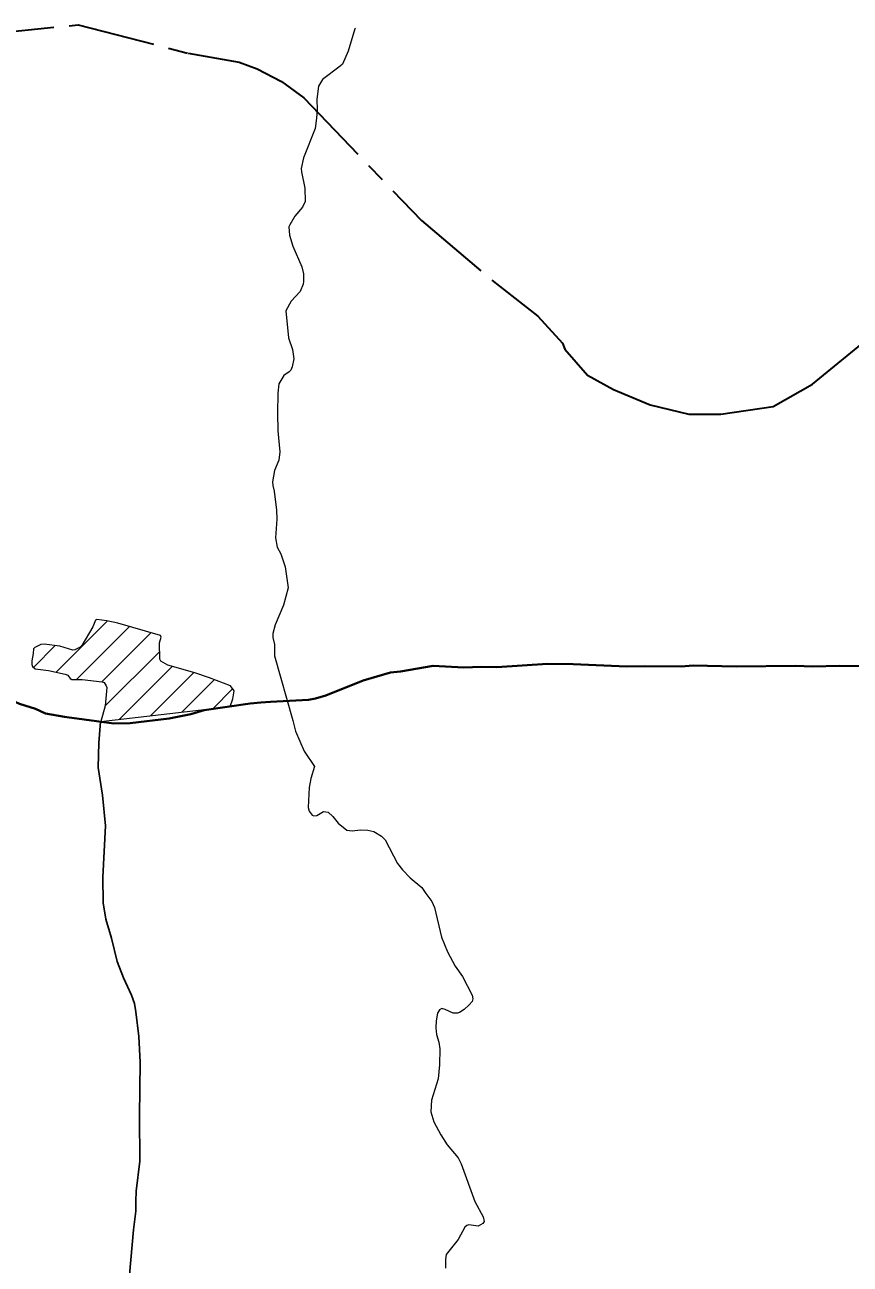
# Model space of a CAD drawing. Extents: x 553962 to 842807, y 8883888 to 9032388.
# Drawn here: x 607668 to 608938, y 8911165 to 8913073 of the extents above; entities that cross this region are included whole.
import ezdxf

# ---------------------------------------------------------------- set-up
doc = ezdxf.new("R2010")
doc.units = 0
doc.header["$LTSCALE"] = 20
doc.linetypes.add('LONG_DASH_SHORT_DASH', pattern=[9.9, 6, -1.2, 1.5, -1.2])
doc.layers.add('6', color=7, linetype='Continuous', lineweight=13)

msp = doc.modelspace()

# ---------------------------------------------------------------- linework, layer by layer
at = {"layer": '6'}
for p, q in [((607716.93, 8912076.13), (607795.79, 8912154.99)), ((607747.97, 8912064.74), (607829.47, 8912146.25)), ((607786.87, 8912061.22), (607862.32, 8912136.66)), ((607681.69, 8912083.31), (607715.2, 8912116.83)), ((607792.04, 8912023.96), (607876.02, 8912107.94)), ((607813.69, 8912003.18), (607895.17, 8912084.66)), ((607861.82, 8912008.88), (607928.22, 8912075.28)), ((607909.95, 8912014.59), (607959.77, 8912064.41)), ((607958.08, 8912020.29), (607988.14, 8912050.36))]:
    msp.add_line(p, q, dxfattribs=at)
at = {"layer": '6', "linetype": 'LONG_DASH_SHORT_DASH', "lineweight": 35}
msp.add_lwpolyline([(607593.55, 8913056.48), (607750.28, 8913072.51), (607919.48, 8913028.87), (607997.98, 8913015.16), (608025.91, 8913004.85), (608063.06, 8912985.28), (608097.59, 8912959.85), (608278.57, 8912771.51), (608387.05, 8912679.32), (608457.45, 8912623.88), (608495.53, 8912582.2), (608499.26, 8912573.04), (608533.79, 8912533.09), (608573.77, 8912511.29), (608630.11, 8912487.69), (608690.08, 8912473.16), (608739.26, 8912472.96), (608819.62, 8912485.1), (608879.95, 8912519.29), (609058.78, 8912666.4)], dxfattribs=at)
at = {"layer": '6'}
for points in [[(608176.98, 8913067.55), (608176.09, 8913066.04), (608165.69, 8913031.8), (608156.87, 8913012.11), (608153.74, 8913008.77), (608126.59, 8912988.04), (608119.99, 8912977.89), (608117.83, 8912957.81), (608118.08, 8912941.66), (608117.38, 8912928.9), (608115.19, 8912912.76), (608097.13, 8912867.63), (608093.4, 8912851.51), (608093.97, 8912845.98), (608099.29, 8912820.89), (608099.71, 8912800.28), (608095.42, 8912791.95), (608083.99, 8912777.99), (608075.95, 8912764.8), (608074.66, 8912761.33), (608075.52, 8912748.67), (608080.69, 8912731.68), (608094.41, 8912700.07), (608097.13, 8912689.08), (608097.29, 8912677.25), (608096.6, 8912673.06), (608091.97, 8912661.89), (608078.33, 8912646.92), (608069.73, 8912632.05), (608073.98, 8912590.5), (608079.99, 8912572.61), (608082.5, 8912558.17), (608079.81, 8912546.21), (608077.64, 8912541.02), (608075.25, 8912538.57), (608066.93, 8912532.82), (608059.25, 8912520.07), (608057.48, 8912505.45), (608056.96, 8912474.81), (608057.7, 8912447.67), (608060.95, 8912415.31), (608059.04, 8912402.5), (608052.77, 8912386.29)], [(608052.77, 8912386.29), (608049.69, 8912368.77), (608049.99, 8912363.57), (608052.26, 8912354.86), (608055.68, 8912325.15), (608055.99, 8912311.56), (608054.14, 8912282.66), (608056.86, 8912268.28), (608062.4, 8912258.03), (608069.11, 8912238.41), (608073.7, 8912205.87), (608066.33, 8912178.95), (608053.66, 8912149.11), (608050.16, 8912135.54), (608049.86, 8912129.35), (608052.28, 8912118.7), (608052.62, 8912101.23)], [(607878.13, 8912130.08), (607877.36, 8912132.28), (607811.44, 8912151.51), (607794.46, 8912155.28), (607779.34, 8912157.07), (607777.05, 8912155.85), (607773.08, 8912145.85), (607756.02, 8912117.17), (607753.68, 8912114.45), (607745.5, 8912110.6), (607742.33, 8912110.12), (607722.28, 8912115.89), (607698.08, 8912119.09), (607693.1, 8912118.7), (607683.7, 8912114.08), (607681.68, 8912112.15), (607681.48, 8912104.95), (607679.44, 8912093.41), (607679.22, 8912087.82), (607680.15, 8912084.63), (607684.19, 8912081.17), (607705.13, 8912078.84), (607730.72, 8912072.96), (607734.38, 8912071.26), (607738.46, 8912066.06), (607740.77, 8912064.59), (607756.83, 8912064.92), (607787.67, 8912061.12), (607790.27, 8912060.02), (607793.57, 8912055.24), (607794.45, 8912052.36), (607792.06, 8912024.04), (607785.56, 8911999.85), (607984.36, 8912023.41)], [(607984.36, 8912023.41), (607988.38, 8912034.99), (607990.71, 8912047.1), (607984.69, 8912054.74), (607952.47, 8912067.24), (607929.93, 8912074.8), (607888.39, 8912086.59), (607877.48, 8912093.15), (607876.29, 8912096), (607875.73, 8912120.92), (607878.13, 8912130.08)], [(608052.62, 8912101.23), (608080.6, 8912001.49), (608084.96, 8911985.07), (608098.28, 8911954.45), (608114.12, 8911930.64)], [(608114.12, 8911930.64), (608108.47, 8911912.36), (608105.92, 8911898.29), (608104.16, 8911867.9), (608105.96, 8911862.17), (608110.59, 8911856.06), (608113.08, 8911854.85), (608117.74, 8911855.65), (608128.02, 8911861.32), (608135.03, 8911860.62), (608142.32, 8911853.98), (608150.35, 8911843.77), (608163.74, 8911832.73), (608171.83, 8911831.98), (608184.93, 8911833.15), (608195.98, 8911832.81), (608205.5, 8911830.96), (608216.85, 8911823.84), (608222.99, 8911818.06), (608241.97, 8911781.72), (608249.22, 8911771.61), (608261.06, 8911759.36), (608279.3, 8911744.77), (608285.12, 8911735.4)], [(608285.12, 8911735.4), (608294.4, 8911723.1), (608298.61, 8911713.55), (608309.56, 8911667.89), (608318.43, 8911645.77), (608330.32, 8911623.69), (608341.77, 8911607.48), (608356.82, 8911578.89), (608357.82, 8911573.42), (608356.55, 8911569.32), (608351.87, 8911563.72), (608344.44, 8911556.87), (608337.14, 8911552), (608334.03, 8911551.02), (608327.4, 8911551.23), (608315.11, 8911557.03), (608310.05, 8911558.11), (608306.12, 8911556.07), (608303.32, 8911551.08), (608301.06, 8911539.47), (608300.64, 8911528.42), (608301.78, 8911518.15), (608305.12, 8911506.3), (608306.74, 8911496.02), (608306.36, 8911471.6), (608304.11, 8911450.29), (608294.13, 8911417.09), (608292.93, 8911399.36), (608297.56, 8911384.01), (608308.26, 8911363.71), (608317.99, 8911348.31), (608334.81, 8911328.55), (608339.74, 8911319.36), (608360.91, 8911261.1), (608373.32, 8911237.49), (608375.03, 8911230.26), (608372.73, 8911227.32)], [(608372.73, 8911227.32), (608372.73, 8911227.32), (608365.79, 8911223.27), (608351.44, 8911225.36), (608348.42, 8911224.46), (608345.49, 8911221.63), (608334.81, 8911202.73), (608316.38, 8911179.43), (608315.54, 8911171.73), (608315.61, 8911158.53)]]:
    msp.add_lwpolyline(points, dxfattribs=at)
at = {"layer": '6', "lineweight": 40}
for points in [[(608046.46, 8912030.26), (608104.63, 8912033.54), (608115.84, 8912035.74), (608131.7, 8912040.13), (608189.1, 8912063.09), (608231.04, 8912075.34), (608246.38, 8912077.15), (608296.69, 8912085.91), (608343.5, 8912083.22), (608370.22, 8912084.04), (608394.37, 8912083.69), (608472.56, 8912088.71), (608512.18, 8912088.28), (608594.25, 8912084.99), (608621.37, 8912085.33), (608678.12, 8912084.55), (608696.25, 8912086.09), (608762.75, 8912084.95), (608854.32, 8912085.7), (608880.11, 8912084.52), (608921.72, 8912085.72), (608991.01, 8912084.94), (609098.74, 8912084.93), (609159.53, 8912084.92)], [(607587.96, 8912059.93), (607646.87, 8912033.46), (607660.12, 8912027.51), (607685.1, 8912019.44), (607700.32, 8912012.38), (607729.39, 8912007.22), (607733.21, 8912006.72)], [(607923.87, 8912011.25), (607944.08, 8912017.64), (608015.24, 8912027.82), (608031.38, 8912029.41), (608046.46, 8912030.26)], [(607733.21, 8912006.72), (607805.3, 8911997.24), (607830.39, 8911997.31), (607890.43, 8912004.81), (607923.87, 8912011.25)]]:
    msp.add_lwpolyline(points, dxfattribs=at)
at = {"layer": '6', "lineweight": 25}
msp.add_lwpolyline([(607784.93, 8911999.57), (607782.07, 8911967.5), (607781.29, 8911929.48), (607788, 8911886.91), (607792.45, 8911839.47), (607788.32, 8911760.36), (607788.88, 8911720.87), (607793.11, 8911695.9), (607802.04, 8911666.82), (607810.54, 8911630.63), (607820.1, 8911605.62), (607832.4, 8911579.04), (607837.33, 8911566.1), (607839.48, 8911553.21), (607843.68, 8911515.34), (607845.85, 8911475.84), (607845.06, 8911393.02), (607845.39, 8911323.56), (607839.94, 8911277.19), (607839.06, 8911261.73), (607839.24, 8911246.25), (607835.68, 8911217.87), (607827.19, 8911125.43)], dxfattribs=at)

doc.saveas('drawing.dxf')
